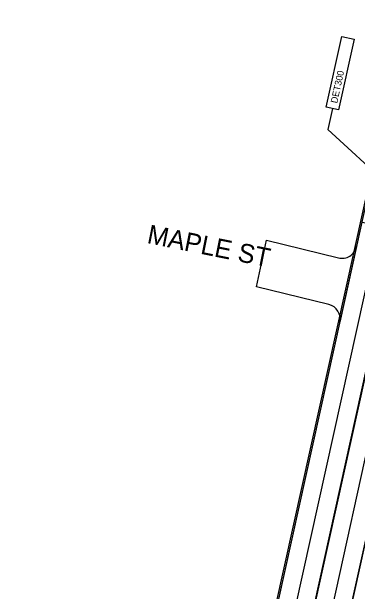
# Model space of a CAD drawing. Extents: x 14104283 to 14120882, y 8635219 to 8671666.
# Drawn here: x 14107369.5 to 14107599.3, y 8638000.8 to 8638386.3 of the extents above; entities that cross this region are included whole.
import ezdxf

# ---------------------------------------------------------------- set-up
doc = ezdxf.new("R2010")
doc.units = 0
for name, color, linetype in [('Default', 7, 'Continuous'), ('dsnPaintExistingBrokenLaneLineWhite', 7, 'Continuous'), ('dsnPaintExistingDoubleCenterYellow', 7, 'Continuous'), ('dsnPaintExistingEdgeLineRightWhite', 7, 'Continuous'), ('dsnTextOverlapOdd', 7, 'Continuous'), ('Text', 7, 'Continuous')]:
    doc.layers.add(name, color=color, linetype=linetype)

msp = doc.modelspace()

# ---------------------------------------------------------------- linework, layer by layer
at = {"layer": 'Default'}
for p, q in [((14107532.18, 8638203.37), (14107538.83, 8638234.29)), ((14107538.83, 8638234.29), (14107586.62, 8638222.56)), ((14107598.77, 8638230.12), (14107587.63, 8638179.71)), ((14107580.25, 8638191.57), (14107532.18, 8638203.37))]:
    msp.add_line(p, q, dxfattribs=at)
for points in [[(14107392.92, 8637186.73), (14107369.48, 8637191.91), (14107655.09, 8638485.14), (14107678.52, 8638479.96)], [(14107602.34, 8638246.31), (14107649.23, 8638236.01), (14107496.22, 8637543.21), (14107449.34, 8637553.51)], [(14107416.35, 8637181.55), (14107649.12, 8638235.55), (14107625.69, 8638240.73), (14107392.92, 8637186.73)]]:
    msp.add_lwpolyline(points, close=True, dxfattribs=at)
for centre, start, end in [((14107589, 8638232.28), 256.2115, 347.5463), ((14107577.87, 8638181.86), 347.5463, 76.2115)]:
    msp.add_arc(centre, 10, start, end, dxfattribs=at)
at = {"layer": 'dsnPaintExistingBrokenLaneLineWhite'}
for p, q in [((14107381.2, 8637189.32), (14107721.79, 8638731.54)), ((14107447.5, 8637375.04), (14107637.12, 8638238.2))]:
    msp.add_line(p, q, dxfattribs=at)
at = {"layer": 'dsnPaintExistingDoubleCenterYellow'}
msp.add_line((14107435.78, 8637377.61), (14107677.97, 8638480.08), dxfattribs=at)
at = {"layer": 'dsnPaintExistingEdgeLineRightWhite'}
for p, q in [((14107468.79, 8637415.99), (14107828.52, 8639053.57)), ((14107708.89, 8638734.37), (14107415.88, 8637407.61))]:
    msp.add_line(p, q, dxfattribs=at)
at = {"layer": 'Text'}
msp.add_lwpolyline([(14107578.61, 8638322.74), (14107588.93, 8638369.73), (14107597.14, 8638367.93), (14107586.81, 8638320.94)], close=True, dxfattribs=at)
msp.add_lwpolyline([(14107578.61, 8638322.74), (14107588.93, 8638369.73), (14107597.14, 8638367.93), (14107586.81, 8638320.94)], close=True, dxfattribs=at)
msp.add_lwpolyline([(14107582.71, 8638321.84), (14107579.56, 8638307.89), (14107619.77, 8638271.07)], dxfattribs=at)

# ---------------------------------------------------------------- texts
at = {"layer": 'dsnTextOverlapOdd'}
msp.add_text('MAPLE ST', height=12.5, rotation=348.6912, dxfattribs=at).set_placement((14107458.91, 8638232.49))
at = {"layer": 'Text'}
msp.add_text('DET300', height=4.484, rotation=77.6078, dxfattribs=at).set_placement((14107585.78, 8638325.05))

doc.saveas('drawing.dxf')
